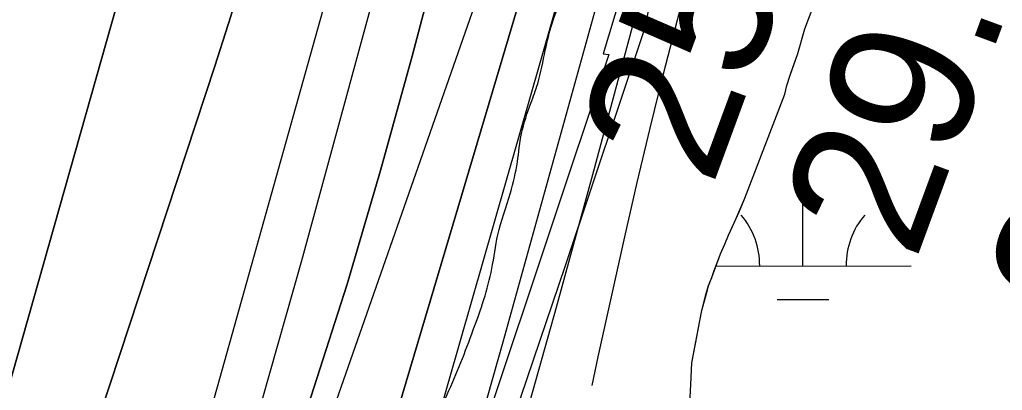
# Model space of a CAD drawing. Extents: x 3297716 to 3335574, y 688621 to 713991.
# Drawn here: x 3323002.8 to 3323456.9, y 694812 to 694983.1 of the extents above; entities that cross this region are included whole.
import ezdxf

# ---------------------------------------------------------------- set-up
doc = ezdxf.new("R2010")
doc.units = 0
for name, color, linetype in [('V-RIVR-EDGE', 7, 'Continuous'), ('V-RIVR-RANG', 7, 'Continuous'), ('V-RRAP-FSHR', 7, 'Continuous'), ('V-RRAP-RVMT', 7, 'Continuous'), ('V-SITE-VEGE', 7, 'Continuous'), ('V-TOPO-DPTH', 7, 'Continuous'), ('V-TOPO-MINR', 7, 'Continuous'), ('V-TOPO-WATR', 7, 'Continuous'), ('V-WETL-SWMP', 7, 'Continuous')]:
    doc.layers.add(name, color=color, linetype=linetype)

msp = doc.modelspace()

# ---------------------------------------------------------------- linework, layer by layer
at = {"layer": 'V-RIVR-EDGE'}
msp.add_spline([(3322948.37, 694020.91), (3322949.41, 694024.64), (3322957.6, 694042.46), (3322966.99, 694074.23), (3322979.87, 694110.27), (3322999.01, 694165.67), (3323019.31, 694218.75), (3323047.42, 694293.14), (3323064.99, 694340.8), (3323068.52, 694359.79), (3323070.1, 694370.26), (3323070.9, 694381.5), (3323071.35, 694406.32), (3323072.93, 694416.4), (3323078.77, 694426.86), (3323084.23, 694438.86), (3323087.36, 694448.94), (3323090.11, 694465.61), (3323090.52, 694472.2), (3323089.37, 694480.35), (3323089.39, 694485.39), (3323093.68, 694496.24), (3323102.64, 694510.95), (3323113.52, 694521.39), (3323114.31, 694527.21), (3323113.95, 694538.46), (3323114.76, 694553.58), (3323118.7, 694578), (3323123, 694590.01), (3323131.96, 694609.38), (3323139.74, 694619.44), (3323140.92, 694623.32), (3323134.33, 694627.21), (3323134.34, 694629.93), (3323141.36, 694643.48), (3323147.96, 694650.06), (3323149.15, 694657.81), (3323151.89, 694667.5), (3323156.96, 694681.45), (3323161.66, 694700.83), (3323165.59, 694719.43), (3323168.71, 694729.12), (3323174.95, 694741.13), (3323179.24, 694750.42), (3323184.31, 694763.98), (3323190.15, 694773.66), (3323189.4, 694781.42), (3323190.58, 694787.62), (3323200.33, 694810.09), (3323212.42, 694839.92), (3323221.02, 694868.21), (3323223.78, 694883.72), (3323229.64, 694903.09), (3323232.78, 694917.43), (3323234.75, 694930.61), (3323239.05, 694944.56), (3323242.18, 694953.48), (3323245.7, 694968.98), (3323248.84, 694981.38), (3323256.25, 695000.75), (3323259.37, 695006.95), (3323262.1, 695010.82), (3323260.96, 695021.3), (3323261.37, 695030.6), (3323262.55, 695039.52), (3323266.06, 695047.27), (3323266.46, 695051.92), (3323266.11, 695067.04), (3323267.32, 695083.33), (3323269.69, 695102.71), (3323271.27, 695115.51), (3323274.79, 695125.97), (3323280.23, 695129.83), (3323284.9, 695138.35), (3323287.26, 695149.21), (3323288.84, 695163.55), (3323288.86, 695169.37), (3323285.76, 695172.48), (3323285.77, 695176.74), (3323290.06, 695184.1), (3323291.24, 695191.85), (3323304.11, 695221.68), (3323311.14, 695239.5), (3323319.76, 695275.55), (3323326.06, 695314.31), (3323328.49, 695355.8), (3323328.18, 695389.54), (3323328.99, 695403.5), (3323333.29, 695415.9), (3323336.8, 695424.81), (3323336.82, 695432.18), (3323336.83, 695436.45), (3323334.51, 695438), (3323333.74, 695441.88), (3323334.15, 695448.47), (3323336.09, 695450.8), (3323336.51, 695462.04), (3323334.97, 695467.47), (3323336.54, 695474.06), (3323337.72, 695483.37), (3323338.9, 695489.57), (3323338.93, 695501.59), (3323339.72, 695508.96), (3323344.38, 695509.33), (3323347.51, 695521.74), (3323348.69, 695527.55), (3323352.18, 695529.48), (3323353.75, 695534.13), (3323353.75, 695535.68), (3323351.81, 695536.85), (3323349.51, 695546.16), (3323347.23, 695564.78), (3323348.42, 695576.03), (3323350.76, 695580.29), (3323348.83, 695584.17), (3323346.13, 695590.77), (3323352.4, 695615.96), (3323351.63, 695618.68), (3323350.47, 695619.84), (3323349.73, 695636.13), (3323350.52, 695641.95), (3323355.58, 695646.59), (3323358.32, 695659.38), (3323360.27, 695663.64), (3323363.37, 695663.24), (3323363.36, 695657.43), (3323367.22, 695648.89), (3323370.32, 695649.65), (3323370.74, 695664), (3323374.25, 695670.59), (3323381.25, 695680.26), (3323382.05, 695687.24), (3323388.7, 695710.88), (3323396.52, 695736.46), (3323397.7, 695745.37), (3323398.5, 695753.52), (3323397.74, 695759.33), (3323393.88, 695765.94), (3323394.28, 695773.69), (3323399.35, 695782.6), (3323407.11, 695785.29), (3323417.97, 695785.27), (3323417.98, 695788.76), (3323420.72, 695801.16), (3323422.29, 695809.3), (3323424.64, 695816.66), (3323424.67, 695827.91), (3323425.84, 695831.4), (3323428.56, 695834.1), (3323437.47, 695832.14), (3323439.03, 695835.24), (3323431.68, 695839.53), (3323429.76, 695847.29), (3323429.78, 695857.37), (3323430.59, 695869.78), (3323433.7, 695875.97), (3323435.27, 695879.85), (3323433.73, 695887.61), (3323434.91, 695893.03), (3323438.41, 695898.84), (3323445.8, 695905.81), (3323452.79, 695910.44), (3323454.35, 695912.76), (3323453.2, 695917.42), (3323447.39, 695922.86), (3323447.4, 695927.52), (3323447.42, 695932.17), (3323452.11, 695947.28), (3323456.04, 695967.44), (3323463.06, 695984.49), (3323466.95, 695989.52), (3323475.1, 695994.15), (3323476.28, 695998.03), (3323476.29, 696003.84), (3323479.02, 696010.43), (3323484.86, 696018.95), (3323492.25, 696027.07), (3323500.41, 696034.42), (3323505.87, 696046.82), (3323508.98, 696051.46), (3323516.36, 696056.49), (3323519.48, 696063.07), (3323526.09, 696068.1), (3323531.54, 696076.23), (3323536.21, 696085.52), (3323536.23, 696090.56), (3323531.98, 696097.94), (3323530.44, 696102.21), (3323530.44, 696104.54), (3323533.94, 696106.86), (3323544.08, 696129.32), (3323548.75, 696135.91), (3323553.44, 696149.85), (3323555.4, 696157.99), (3323554.64, 696165.36), (3323556.59, 696170.4), (3323558.15, 696173.89), (3323559.71, 696179.31), (3323566.35, 696195.2), (3323569.86, 696204.88), (3323570.27, 696214.19), (3323571.83, 696217.29), (3323578.04, 696218.05), (3323583.09, 696221.14), (3323583.88, 696229.28), (3323588.56, 696240.9), (3323595.18, 696250.19), (3323599.46, 696254.45), (3323606.44, 696256.76), (3323608.79, 696263.34), (3323619.36, 696304.04), (3323636.95, 696361), (3323653.4, 696425.72), (3323674.53, 696502.84), (3323685.09, 696538.5), (3323701.1, 696582.28), (3323710.87, 696613.67), (3323717.16, 696648.16), (3323723.85, 696687.32), (3323726.23, 696709.8), (3323735.23, 696743.91), (3323756.71, 696803.96), (3323773.91, 696858.99), (3323781.36, 696889.99), (3323782.92, 696896.58), (3323786.03, 696898.9), (3323786.43, 696902), (3323784.88, 696905.11), (3323782.18, 696907.83), (3323782.58, 696913.65), (3323780.64, 696915.59), (3323779.09, 696916.37), (3323779.12, 696925.29), (3323780.32, 696940.8), (3323785.4, 696958.24), (3323787.75, 696967.93), (3323789.69, 696967.53), (3323796.28, 696966.74), (3323797.84, 696969.07), (3323798.24, 696973.72), (3323801.39, 696993.88), (3323801.42, 697006.67), (3323801.47, 697025.29), (3323803.45, 697042.73), (3323803.86, 697051.65), (3323803.87, 697055.14), (3323801.16, 697059.03), (3323800.4, 697062.13), (3323801.95, 697063.68), (3323806.99, 697063.67), (3323807.39, 697067.16), (3323807.42, 697077.63), (3323807.83, 697088.48), (3323810.18, 697098.95), (3323812.53, 697109.03), (3323817.96, 697108.63), (3323823.39, 697109.39), (3323824.56, 697110.94), (3323821.47, 697113.66), (3323821.09, 697116.76), (3323819.92, 697117.54), (3323809.85, 697121.06), (3323809.47, 697122.61), (3323809.47, 697125.71), (3323818.44, 697143.91), (3323821.57, 697156.7), (3323825.45, 697157.47), (3323830.88, 697157.84), (3323833.99, 697159.78), (3323833.99, 697162.1), (3323830.12, 697164.05), (3323823.53, 697164.07), (3323823.15, 697167.17), (3323823.16, 697169.89), (3323825.1, 697171.43), (3323827.81, 697171.81), (3323829.37, 697172.2), (3323830.15, 697174.52), (3323831.71, 697179.17), (3323834.04, 697181.88), (3323834.06, 697187.31), (3323836.42, 697202.04), (3323835.27, 697205.92), (3323827.14, 697210.98), (3323823.27, 697216.03), (3323822.89, 697220.3), (3323824.46, 697224.95), (3323826.8, 697233.86), (3323831.48, 697242.77), (3323836.56, 697259.43), (3323841.27, 697282.69), (3323847.54, 697305.94), (3323851.84, 697323), (3323857.31, 697337.72), (3323865.1, 697352.44), (3323867.84, 697363.68), (3323867.09, 697371.43), (3323864.78, 697379.58), (3323867.14, 697391.99), (3323875.35, 697419.5), (3323883.14, 697434.22), (3323896.77, 697457.45), (3323907.28, 697471.78), (3323915.07, 697484.94), (3323917.82, 697500.06), (3323925.64, 697525.64), (3323933.83, 697546.17), (3323940.08, 697560.89), (3323942.03, 697569.03), (3323946.72, 697581.81), (3323953.35, 697596.53), (3323965.83, 697625.59), (3323975.58, 697647.28), (3323979.11, 697663.17), (3323983.41, 697679.06), (3323992.01, 697703.47), (3323996.7, 697721.69), (3324001.77, 697730.98), (3324007.61, 697740.28), (3324011.53, 697757.72), (3324016.23, 697778.26), (3324014.75, 697805.41), (3324012.86, 697825.58), (3324013.66, 697833.72), (3324020.71, 697864.73), (3324032.9, 697932.56), (3324038.39, 697956.98), (3324042.68, 697965.89), (3324046.58, 697972.47), (3324050.87, 697985.26), (3324055.93, 697991.84), (3324055.94, 697996.11), (3324055.57, 698003.47), (3324056.79, 698026.74), (3324061.14, 698060.47), (3324067.83, 698100.78), (3324075.3, 698139.16), (3324081.55, 698157.37), (3324088.56, 698168.6), (3324090.9, 698174.41), (3324094.81, 698187.58), (3324095.62, 698203.87), (3324097.26, 698239.16), (3324100.45, 698272.11), (3324108.32, 698319.4), (3324118.92, 698370.57), (3324132.6, 698414.36), (3324146.34, 698484.13), (3324153, 698511.26), (3324155.74, 698522.11), (3324161.58, 698527.91), (3324167.81, 698539.14), (3324172.5, 698553.09), (3324172.52, 698562.79), (3324169.44, 698571.32), (3324162.1, 698581.81), (3324160.94, 698585.69), (3324160.95, 698588.8), (3324167.25, 698626.4), (3324180.22, 698695.78), (3324201.79, 698795.78), (3324223.7, 698871.35), (3324235.43, 698911.26), (3324246.75, 698941.1), (3324253.02, 698969.39), (3324262.8, 699002.33), (3324270.2, 699013.56), (3324276.82, 699025.95), (3324280.34, 699038.35), (3324280.37, 699048.05), (3324280, 699057.36), (3324275.75, 699065.12), (3324274.63, 699081.41), (3324272.36, 699101.97), (3324269.69, 699123.31), (3324271.68, 699143.08), (3324274.84, 699166.34), (3324284.62, 699202), (3324289.34, 699227.97), (3324288.99, 699240.76), (3324287.45, 699246.2), (3324284.35, 699249.7), (3324270.41, 699255.55), (3324268.48, 699260.21), (3324271.22, 699271.83), (3324280.53, 699269.87), (3324281.31, 699272.58), (3324283.67, 699285.38), (3324286.43, 699306.7), (3324288.41, 699322.59), (3324292.34, 699342.36), (3324299.38, 699366), (3324314.29, 699434.99), (3324317.79, 699439.64), (3324326.71, 699439.61), (3324329.82, 699441.93), (3324329.83, 699448.14), (3324329.84, 699451.24), (3324334.89, 699455.11), (3324345.38, 699462.06), (3324350.06, 699474.85), (3324350.09, 699488.03), (3324350.12, 699497.34), (3324354.04, 699516.72), (3324362.65, 699545.4), (3324370.46, 699567.09), (3324371.64, 699575.62), (3324363.53, 699587.28), (3324361.21, 699591.55), (3324361.22, 699596.2), (3324361.23, 699600.86), (3324374.91, 699641.93), (3324390.56, 699699.28), (3324404.25, 699747.34), (3324408.99, 699779.51), (3324416.85, 699821.77), (3324421.16, 699839.98), (3324418.87, 699854.34), (3324419.28, 699864.03), (3324419.28, 699866.74), (3324416.96, 699867.91), (3324409.6, 699870.65), (3324408.83, 699872.59), (3324409.61, 699875.69), (3324415.07, 699888.86), (3324417.05, 699903.59), (3324417.07, 699913.29), (3324415.15, 699920.66), (3324412.45, 699924.16), (3324416.75, 699940.82), (3324421.01, 699938.1), (3324424.94, 699958.64), (3324426.96, 699990.05), (3324429.73, 700014.86), (3324433.69, 700045.87), (3324439.59, 700081.15), (3324442.78, 700115.27), (3324446.29, 700122.63), (3324447.08, 700129.22), (3324446.74, 700149.77), (3324449.53, 700177.3), (3324457, 700218.78), (3324465.22, 700252.49), (3324468.77, 700274.98), (3324468.83, 700299.02), (3324471.64, 700338.57), (3324481.49, 700399.43), (3324496.05, 700487.82), (3324505.13, 700552.56), (3324518.17, 700651.03), (3324528.84, 700729.34), (3324548.86, 700827.01), (3324554.75, 700855.69), (3324559.02, 700860.73), (3324565.25, 700868.08), (3324568.38, 700880.09), (3324568.39, 700885.13), (3324563.75, 700891.35), (3324563.38, 700895.23), (3324563.38, 700898.72), (3324568.09, 700920.04), (3324578.25, 700949.87), (3324578.66, 700961.89), (3324576.78, 700982.06), (3324579.56, 701010.37), (3324583.11, 701034.01), (3324587.78, 701040.98), (3324591.28, 701043.69), (3324604.47, 701048.31), (3324610.3, 701052.56), (3324613.03, 701058.76), (3324615.76, 701066.12), (3324624.77, 701101.78), (3324630.73, 701157.61), (3324636.7, 701222.35), (3324632.93, 701263.47), (3324633.79, 701299.15), (3324636.97, 701329.39), (3324647.96, 701383.26), (3324651.11, 701404.2), (3324653.48, 701421.26), (3324659.38, 701453.43), (3324663.72, 701482.89), (3324662.59, 701496.85), (3324663.01, 701509.65), (3324668.1, 701528.25), (3324671.25, 701548.02), (3324672.06, 701564.7), (3324673.28, 701584.47), (3324678.35, 701598.03), (3324681.13, 701624.78), (3324682.33, 701636.8), (3324688.16, 701645.32), (3324695.94, 701653.83), (3324697.12, 701661.97), (3324700.3, 701692.21)], degree=3, dxfattribs=at)
at = {"layer": 'V-RRAP-FSHR'}
msp.add_lwpolyline([(3323103.82, 694365.72), (3323120.38, 694444.97), (3323129.5, 694495.13), (3323158.55, 694572.21), (3323195.95, 694695.52), (3323255.05, 694869.55), (3323292.16, 694980.36), (3323308.15, 695070.29), (3323322.33, 695127.29), (3323353.53, 695214.95), (3323369.2, 695295.32), (3323386.85, 695435.82), (3323391.92, 695518.35), (3323409.43, 695611.81)], dxfattribs=at)
at = {"layer": 'V-RRAP-RVMT'}
for p, q in [((3323314.6, 695108.57), (3323272.45, 694967.28)), ((3323275.07, 694966.97), (3323181.77, 694687.94)), ((3323272.45, 694967.28), (3323275.07, 694966.97))]:
    msp.add_line(p, q, dxfattribs=at)
at = {"layer": 'V-SITE-VEGE'}
for p, q in [((3323365.56, 694978.86), (3323369.9, 694990.23)), ((3323362.37, 694967.53), (3323365.56, 694978.86)), ((3323358.83, 694957.5), (3323362.37, 694967.53)), ((3323357.3, 694952.7), (3323358.83, 694957.5)), ((3323356.32, 694948.73), (3323357.3, 694952.7)), ((3323337.89, 694900.64), (3323356.32, 694948.73)), ((3323333.76, 694891.01), (3323337.89, 694900.64)), ((3323330.31, 694883.69), (3323333.76, 694891.01)), ((3323328.61, 694879.46), (3323330.31, 694883.69)), ((3323326.66, 694875.06), (3323328.61, 694879.46)), ((3323322.64, 694864.04), (3323326.66, 694875.06)), ((3323321.17, 694860.31), (3323322.64, 694864.04)), ((3323320.1, 694856.66), (3323321.17, 694860.31)), ((3323318.07, 694848.89), (3323320.1, 694856.66)), ((3323317.03, 694844.02), (3323318.07, 694848.89)), ((3323313.41, 694824.67), (3323317.03, 694844.02)), ((3323313.01, 694814.69), (3323313.41, 694824.67)), ((3323312.48, 694805.8), (3323313.01, 694814.69))]:
    msp.add_line(p, q, dxfattribs=at)
at = {"layer": 'V-TOPO-DPTH'}
for points in [[(3323264.85, 695853.36), (3323180.96, 695513.7), (3323164.75, 695447.94), (3323148.57, 695382.18), (3323132.45, 695316.4), (3323116.37, 695250.61), (3323092.76, 695153.84), (3323088.41, 695136.46), (3323083.94, 695119.1), (3323079.27, 695101.8), (3323074.47, 695084.53), (3322962.79, 694691.03), (3322942.83, 694623.05), (3322922.06, 694555.33), (3322900.07, 694487.99), (3322877.28, 694420.91), (3322835.08, 694300.36), (3322832.67, 694293.79), (3322830.13, 694287.28), (3322827.38, 694280.85), (3322824.5, 694274.47), (3322720.3, 694052.82), (3322705.03, 694020.67), (3321825.72, 694019.77)], [(3322754.24, 694020.72), (3322705.03, 694020.67), (3322720.3, 694052.82), (3322824.5, 694274.47), (3322827.38, 694280.85), (3322830.13, 694287.28), (3322832.67, 694293.79), (3322835.08, 694300.36), (3322877.28, 694420.91), (3322900.07, 694487.99), (3322922.06, 694555.33), (3322942.83, 694623.05), (3322962.79, 694691.03), (3323074.47, 695084.53), (3323079.27, 695101.8), (3323083.94, 695119.1), (3323088.41, 695136.46), (3323092.76, 695153.84), (3323116.37, 695250.61), (3323132.45, 695316.4), (3323148.57, 695382.18), (3323164.75, 695447.94), (3323180.96, 695513.7), (3323264.85, 695853.36)], [(3322901.87, 694020.87), (3322942.89, 694020.91), (3323016.25, 694171.68), (3323022.89, 694186.09), (3323029.13, 694200.67), (3323034.76, 694215.49), (3323039.98, 694230.47), (3323099.88, 694414.62), (3323133.09, 694519.07), (3323165.39, 694623.8), (3323196.3, 694728.95), (3323226.29, 694834.38), (3323271.67, 694997.95), (3323278.22, 695021.81), (3323284.7, 695045.69), (3323291.06, 695069.61), (3323297.35, 695093.54), (3323339.17, 695254.45), (3323364.55, 695354.37), (3323389.18, 695454.46), (3323412.7, 695554.83), (3323435.47, 695655.37)], [(3323236.36, 695602.27), (3323218.91, 695524.18), (3323202.21, 695445.92), (3323141.08, 695149.28), (3323136.05, 695125.58), (3323130.85, 695101.91), (3323125.39, 695078.31), (3323119.75, 695054.74), (3323113.71, 695031.28), (3323107.29, 695007.93), (3323100.34, 694984.73), (3323093.01, 694961.64), (3322881.67, 694321.39), (3322873.15, 694296.81), (3322864.17, 694272.42), (3322854.47, 694248.29), (3322844.3, 694224.35), (3322755.27, 694023.01), (3322754.24, 694020.72), (3322810.84, 694020.77)], [(3323236.36, 695602.27), (3323218.91, 695524.18), (3323202.21, 695445.92), (3323141.08, 695149.28), (3323136.05, 695125.58), (3323130.85, 695101.91), (3323125.39, 695078.31), (3323119.75, 695054.74), (3323113.71, 695031.28), (3323107.29, 695007.93), (3323100.34, 694984.73), (3323093.01, 694961.64), (3322881.67, 694321.39), (3322873.15, 694296.81), (3322864.17, 694272.42), (3322854.47, 694248.29), (3322844.3, 694224.35), (3322755.27, 694023.01), (3322754.24, 694020.72)], [(3323322.09, 695594.5), (3323300.96, 695496.49), (3323280.16, 695398.42), (3323259.6, 695300.29), (3323226.87, 695142.79), (3323219.25, 695107.58), (3323211.26, 695072.45), (3323202.71, 695037.45), (3323193.79, 695002.55), (3323184.2, 694966.28), (3323169.57, 694913.51), (3323154.09, 694860.99), (3323137.35, 694808.86), (3323119.76, 694757), (3322947.9, 694269.63), (3322942.54, 694255.16), (3322936.87, 694240.82), (3322930.75, 694226.67), (3322924.31, 694212.65), (3322832.58, 694020.8), (3322810.84, 694020.77)], [(3323322.09, 695594.5), (3323300.96, 695496.49), (3323280.16, 695398.42), (3323259.6, 695300.29), (3323226.87, 695142.79), (3323219.25, 695107.58), (3323211.26, 695072.45), (3323202.71, 695037.45), (3323193.79, 695002.55), (3323184.2, 694966.28), (3323169.57, 694913.51), (3323154.09, 694860.99), (3323137.35, 694808.86), (3323119.76, 694757), (3322947.9, 694269.63), (3322942.54, 694255.16), (3322936.87, 694240.82), (3322930.75, 694226.67), (3322924.31, 694212.65), (3322832.58, 694020.8), (3322901.87, 694020.87)], [(3323005.03, 694223.82), (3323248.72, 695042.14), (3323250.92, 695049.7), (3323253.08, 695057.27), (3323255.16, 695064.86), (3323257.18, 695072.47), (3323270.26, 695122.63), (3323278.49, 695155.4), (3323286.31, 695188.26), (3323293.53, 695221.25), (3323300.34, 695254.34), (3323315.29, 695330.49), (3323328.28, 695397.08), (3323341.17, 695463.69), (3323353.89, 695530.33), (3323366.5, 695597)], [(3323366.5, 695597), (3323353.89, 695530.33), (3323341.17, 695463.69), (3323328.28, 695397.08), (3323315.29, 695330.49), (3323300.34, 695254.34), (3323293.53, 695221.25), (3323286.31, 695188.26), (3323278.49, 695155.4), (3323270.26, 695122.63), (3323257.18, 695072.47), (3323255.16, 695064.86), (3323253.08, 695057.27), (3323250.92, 695049.7), (3323248.72, 695042.14), (3323005.03, 694223.82)], [(3323030.5, 694586.45), (3323163.35, 695060.21), (3323167.04, 695073.79), (3323170.6, 695087.4), (3323173.96, 695101.06), (3323177.18, 695114.76), (3323191.99, 695179.99), (3323202.22, 695226.39), (3323212.05, 695272.87), (3323221.28, 695319.48), (3323230.11, 695366.16), (3323251.54, 695483.54), (3323261.26, 695536.37), (3323271.1, 695589.18)], [(3323030.5, 694586.45), (3323163.35, 695060.21), (3323167.04, 695073.79), (3323170.6, 695087.4), (3323173.96, 695101.06), (3323177.18, 695114.76), (3323191.99, 695179.99), (3323202.22, 695226.39), (3323212.05, 695272.87), (3323221.28, 695319.48), (3323230.11, 695366.16), (3323251.54, 695483.54), (3323261.26, 695536.37), (3323271.1, 695589.18)]]:
    msp.add_lwpolyline(points, dxfattribs=at)
at = {"layer": 'V-TOPO-MINR'}
for points in [[(3322821.91, 694020.79), (3322919.61, 694225.27), (3322924.01, 694234.89), (3322928.21, 694244.6), (3322932.09, 694254.43), (3322935.76, 694264.36), (3323004.46, 694459.59), (3323039.22, 694561.86), (3323072.49, 694664.58), (3323103.56, 694767.99), (3323133.15, 694871.86), (3323177.31, 695033.46), (3323183.53, 695056.93), (3323189.5, 695080.45), (3323195.1, 695104.07), (3323200.46, 695127.75), (3323223.13, 695231.74), (3323239.24, 695307.53), (3323254.81, 695383.43), (3323269.59, 695459.5), (3323283.83, 695535.66), (3323348.01, 695889.17)], [(3323264.85, 695853.36), (3323180.96, 695513.7), (3323164.75, 695447.94), (3323148.57, 695382.18), (3323132.45, 695316.4), (3323116.37, 695250.61), (3323092.76, 695153.84), (3323088.41, 695136.46), (3323083.94, 695119.1), (3323079.27, 695101.8), (3323074.47, 695084.53), (3322962.79, 694691.03), (3322942.83, 694623.05), (3322922.06, 694555.33), (3322900.07, 694487.99), (3322877.28, 694420.91), (3322835.08, 694300.36), (3322832.67, 694293.79), (3322830.13, 694287.28), (3322827.38, 694280.85), (3322824.5, 694274.47), (3322720.3, 694052.82), (3322705.03, 694020.67)], [(3323267.4, 694814.27), (3323270.06, 694827.46), (3323282.42, 694882.78), (3323288.18, 694907.91), (3323294.14, 694932.99), (3323300.37, 694958), (3323306.8, 694982.97), (3323316.58, 695020.06), (3323318.27, 695026.44), (3323319.96, 695032.82), (3323321.67, 695039.19), (3323323.39, 695045.57), (3323527.19, 695799.22)], [(3322925.95, 694020.89), (3323008.77, 694191.98), (3323012.14, 694199.3), (3323015.31, 694206.7), (3323018.18, 694214.21), (3323020.86, 694221.81), (3323054.05, 694322.05), (3323072.83, 694379.94), (3323091.15, 694437.97), (3323108.76, 694496.21), (3323125.91, 694554.6), (3323259.77, 695020.62), (3323264.16, 695036.12), (3323268.45, 695051.64), (3323272.62, 695067.19), (3323276.7, 695082.76), (3323302.34, 695182.24), (3323318.55, 695247.71), (3323333.91, 695313.37), (3323348, 695379.32), (3323361.26, 695445.45), (3323428.09, 695796.44)], [(3322942.89, 694020.91), (3323016.25, 694171.68), (3323022.89, 694186.09), (3323029.13, 694200.67), (3323034.76, 694215.49), (3323039.98, 694230.47), (3323099.88, 694414.62), (3323133.09, 694519.07), (3323165.39, 694623.8), (3323196.3, 694728.95), (3323226.29, 694834.38), (3323271.67, 694997.95), (3323278.22, 695021.81), (3323284.7, 695045.69), (3323291.06, 695069.61), (3323297.35, 695093.54), (3323339.17, 695254.45), (3323364.55, 695354.37), (3323389.18, 695454.46), (3323412.7, 695554.83), (3323435.47, 695655.37)], [(3322970.53, 694020.94), (3323027.2, 694144.42), (3323037.65, 694168.41), (3323047.48, 694192.63), (3323056.37, 694217.22), (3323064.63, 694242.05), (3323195.54, 694662.49), (3323214.57, 694724.94), (3323233.1, 694787.52), (3323250.88, 694850.33), (3323268.16, 694913.28), (3323284.45, 694974.04), (3323293.19, 695006.72), (3323301.91, 695039.41), (3323310.6, 695072.11), (3323319.26, 695104.82), (3323424.66, 695503.52), (3323439.59, 695560.48), (3323454.36, 695617.49)], [(3322850.64, 694020.82), (3322930.88, 694196.59), (3322939.53, 694216.25), (3322947.81, 694236.05), (3322955.56, 694256.07), (3322962.94, 694276.23), (3323236.89, 695057.59), (3323237.45, 695059.25), (3323238.48, 695062.6), (3323238.64, 695063.28), (3323238.81, 695064.09), (3323238.94, 695064.72), (3323239, 695065.04), (3323319.03, 695476.46), (3323332.66, 695544.11), (3323346.89, 695611.62)], [(3322754.24, 694020.72), (3322755.27, 694023.01), (3322844.3, 694224.35), (3322854.47, 694248.29), (3322864.17, 694272.42), (3322873.15, 694296.81), (3322881.67, 694321.39), (3323093.01, 694961.64), (3323100.34, 694984.73), (3323107.29, 695007.93), (3323113.71, 695031.28), (3323119.75, 695054.74), (3323125.39, 695078.31), (3323130.85, 695101.91), (3323136.05, 695125.58), (3323141.08, 695149.28), (3323202.21, 695445.92), (3323218.91, 695524.18), (3323236.36, 695602.27)], [(3322832.58, 694020.8), (3322924.31, 694212.65), (3322930.75, 694226.67), (3322936.87, 694240.82), (3322942.54, 694255.16), (3322947.9, 694269.63), (3323119.76, 694757), (3323137.35, 694808.86), (3323154.09, 694860.99), (3323169.57, 694913.51), (3323184.2, 694966.28), (3323193.79, 695002.55), (3323202.71, 695037.45), (3323211.26, 695072.45), (3323219.25, 695107.58), (3323226.87, 695142.79), (3323259.6, 695300.29), (3323280.16, 695398.42), (3323300.96, 695496.49), (3323322.09, 695594.5)], [(3323030.5, 694586.45), (3323163.35, 695060.21), (3323167.04, 695073.79), (3323170.6, 695087.4), (3323173.96, 695101.06), (3323177.18, 695114.76), (3323191.99, 695179.99), (3323202.22, 695226.39), (3323212.05, 695272.87), (3323221.28, 695319.48), (3323230.11, 695366.16), (3323251.54, 695483.54), (3323261.26, 695536.37), (3323271.1, 695589.18)]]:
    msp.add_lwpolyline(points, dxfattribs=at)
at = {"layer": 'V-TOPO-WATR'}
msp.add_lwpolyline([(3323005.03, 694223.82), (3323248.72, 695042.14), (3323250.92, 695049.7), (3323253.08, 695057.27), (3323255.16, 695064.86), (3323257.18, 695072.47), (3323270.26, 695122.63), (3323278.49, 695155.4), (3323286.31, 695188.26), (3323293.53, 695221.25), (3323300.34, 695254.34), (3323315.29, 695330.49), (3323328.28, 695397.08), (3323341.17, 695463.69), (3323353.89, 695530.33), (3323366.5, 695597)], dxfattribs=at)
at = {"layer": 'V-WETL-SWMP'}
for p, q in [((3323365.56, 694978.86), (3323369.9, 694990.22)), ((3323362.38, 694967.53), (3323365.56, 694978.86)), ((3323360.06, 694961.06), (3323362.38, 694967.53)), ((3323358.83, 694957.5), (3323360.06, 694961.06)), ((3323357.3, 694952.7), (3323358.83, 694957.5)), ((3323356.32, 694948.73), (3323357.3, 694952.7)), ((3323337.89, 694900.63), (3323356.32, 694948.73)), ((3323364.75, 694869.39), (3323364.72, 694905.39)), ((3323335.25, 694894.33), (3323337.89, 694900.63)), ((3323332.2, 694887.6), (3323333.76, 694891)), ((3323333.76, 694891), (3323335.25, 694894.33)), ((3323330.32, 694883.69), (3323332.2, 694887.6)), ((3323328.61, 694879.46), (3323330.32, 694883.69)), ((3323326.66, 694875.06), (3323328.61, 694879.46)), ((3323325.11, 694870.83), (3323326.66, 694875.06)), ((3323323.8, 694867.35), (3323325.11, 694870.83)), ((3323324.56, 694869.35), (3323414.75, 694869.43)), ((3323321.17, 694860.3), (3323322.64, 694864.04)), ((3323322.64, 694864.04), (3323323.8, 694867.35)), ((3323320.11, 694856.66), (3323321.17, 694860.3)), ((3323318.07, 694848.89), (3323320.11, 694856.66)), ((3323352.76, 694853.94), (3323376.76, 694853.96)), ((3323317.03, 694844.02), (3323318.07, 694848.89)), ((3323315.1, 694833.5), (3323317.03, 694844.02)), ((3323313.42, 694824.66), (3323315.1, 694833.5)), ((3323313.01, 694814.69), (3323313.42, 694824.66)), ((3323312.48, 694805.8), (3323313.01, 694814.69))]:
    msp.add_line(p, q, dxfattribs=at)
for centre, start, end in [((3323309.51, 694869.81), 359.2762, 40.8199), ((3323419.99, 694869.91), 139.2762, 180.8199)]:
    msp.add_arc(centre, 35.25, start, end, dxfattribs=at)

# ---------------------------------------------------------------- texts
at = {"layer": 'V-RIVR-RANG'}
for s, p in [('25.3', (3323322.72, 694905.33)), ('29.2', (3323416.64, 694870.98)), ('29.2', (3323510.56, 694836.63))]:
    msp.add_text(s, height=67, rotation=69.7683, dxfattribs=at).set_placement(p)

doc.saveas('drawing.dxf')
